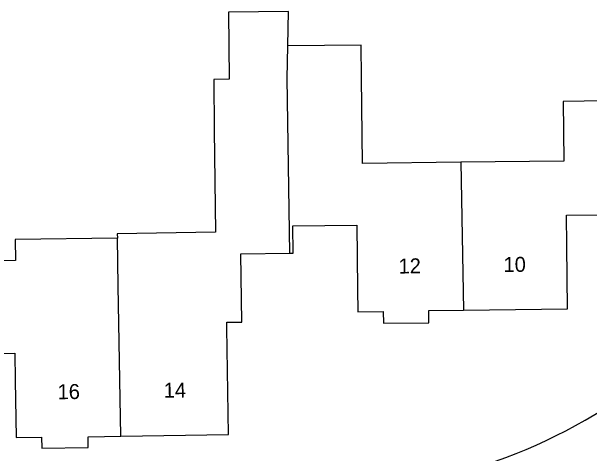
# Model space of a CAD drawing. Extents: x 157321 to 158827, y 386650 to 388532.
# Drawn here: x 158105.24 to 158143.78, y 387629.81 to 387659.31 of the extents above; entities that cross this region are included whole.
import ezdxf

# ---------------------------------------------------------------- set-up
doc = ezdxf.new("R2010")
doc.units = 0
for name, color, linetype in [('IMGEO_Pand', 7, 'Continuous'), ('IMGEO_Pand_nummerreeks', 7, 'Continuous'), ('IMGEO_Voetpad_open', 7, 'Continuous')]:
    doc.layers.add(name, color=color, linetype=linetype)

msp = doc.modelspace()

# ---------------------------------------------------------------- linework, layer by layer
at = {"layer": 'IMGEO_Pand'}
for points in [[(158123.656, 387657.013), (158123.701, 387659.305), (158119.7, 387659.262), (158119.748, 387654.788), (158118.725, 387654.777), (158118.762, 387651.385), (158118.837, 387644.574), (158112.296, 387644.463), (158112.301, 387644.187)], [(158123.797, 387643.181), (158123.613, 387654.83), (158123.656, 387657.013)], [(158135.21, 387649.249), (158128.644, 387649.174), (158128.578, 387654.887), (158128.553, 387657.07), (158123.656, 387657.013)], [(158146.676, 387653.359), (158144.824, 387653.338), (158142.033, 387653.306), (158142.078, 387649.328), (158135.21, 387649.249)], [(158135.21, 387649.249), (158135.384, 387639.377)], [(158135.384, 387639.377), (158142.318, 387639.456), (158142.27, 387643.667), (158142.247, 387645.705), (158146.647, 387645.756), (158146.671, 387643.716), (158146.853, 387643.718)], [(158112.301, 387644.187), (158105.487, 387644.084), (158105.508, 387642.69), (158100.918, 387642.621), (158100.879, 387645.257), (158099.062, 387645.229), (158099.097, 387642.594)], [(158123.797, 387643.181), (158124.025, 387643.184), (158124.003, 387644.995), (158128.268, 387645.044), (158128.317, 387640.79), (158128.334, 387639.257), (158130.024, 387639.276), (158130.033, 387638.505), (158133.066, 387638.54), (158133.056, 387639.35), (158135.384, 387639.377)], [(158112.526, 387630.961), (158112.355, 387640.989), (158112.301, 387644.187)], [(158112.526, 387630.961), (158119.706, 387631.068), (158119.598, 387638.206), (158119.593, 387638.568), (158120.604, 387638.584), (158120.532, 387643.144), (158123.797, 387643.181)], [(158099.172, 387636.914), (158099.207, 387634.576), (158103.276, 387634.636), (158103.249, 387636.467), (158105.468, 387636.499), (158105.494, 387634.669), (158105.55, 387630.869), (158107.246, 387630.895), (158107.257, 387630.16), (158110.361, 387630.206), (158110.351, 387630.929), (158112.526, 387630.961)]]:
    msp.add_lwpolyline(points, dxfattribs=at)
at = {"layer": 'IMGEO_Voetpad_open'}
msp.add_arc((158125.403, 387663.53), 36.321, 270.938, 308.0186, dxfattribs=at)

# ---------------------------------------------------------------- texts
at = {"layer": 'IMGEO_Pand_nummerreeks'}
for s, rotation, p in [('10', 0.8153, (158138.054, 387641.916)), ('12', 0.8153, (158131.056, 387641.816)), ('16', 0.8079, (158108.319, 387633.427)), ('14', 0.8079, (158115.397, 387633.527))]:
    msp.add_text(s, height=1, rotation=rotation, dxfattribs=at).set_placement(p)

doc.saveas('drawing.dxf')
